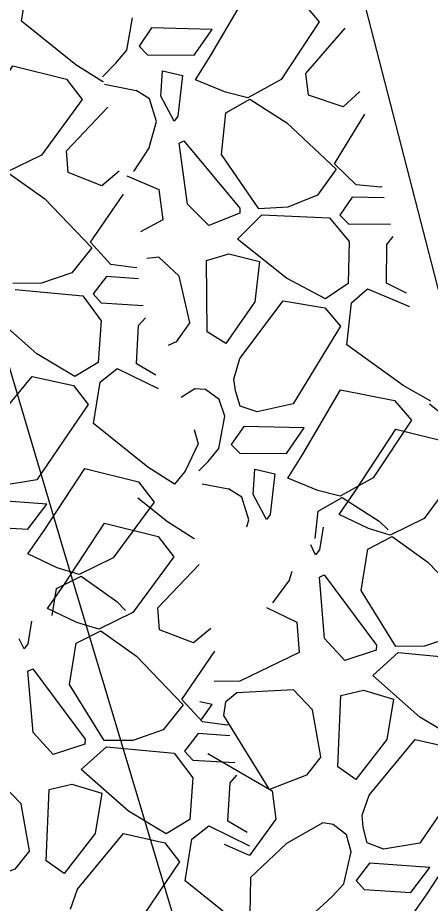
# Model space of a CAD drawing. Extents: x 3040896 to 3051146, y 687568 to 732976.
# Drawn here: x 3044052.64 to 3044063.33, y 722015.08 to 722038.01 of the extents above; entities that cross this region are included whole.
import ezdxf

# ---------------------------------------------------------------- set-up
doc = ezdxf.new("R2010")
doc.units = 0
for name, color, linetype in [('Default', 7, 'Continuous'), ('Exist Horizontal Alignment', 7, 'Continuous'), ('Exist Other Culture Area Outline', 7, 'Continuous'), ('Exist Right of Way Line', 7, 'Continuous')]:
    doc.layers.add(name, color=color, linetype=linetype)

msp = doc.modelspace()

# ---------------------------------------------------------------- linework, layer by layer
at = {"layer": 'Default'}
for p, q in [((3044055.463, 722037.175), (3044055.611, 722038.013)), ((3044056.106, 722037.747), (3044055.782, 722037.274)), ((3044057.674, 722037.712), (3044056.106, 722037.747)), ((3044060.102, 722036.565), (3044061.12, 722037.744)), ((3044055.18, 722036.834), (3044055.463, 722037.175)), ((3044054.835, 722036.485), (3044055.18, 722036.834)), ((3044056.345, 722035.984), (3044056.39, 722036.641)), ((3044056.39, 722036.641), (3044056.909, 722036.515)), ((3044054.852, 722036.369), (3044054.84, 722036.354)), ((3044058.026, 722036.084), (3044057.248, 722036.406)), ((3044059.462, 722036.417), (3044058.601, 722035.941)), ((3044056.054, 722035.916), (3044055.706, 722036.128)), ((3044058.601, 722035.941), (3044058.026, 722036.084)), ((3044056.234, 722035.324), (3044056.054, 722035.916)), ((3044056.694, 722035.33), (3044056.345, 722035.984)), ((3044053.898, 722034.568), (3044054.973, 722035.693)), ((3044056.048, 722034.649), (3044056.234, 722035.324)), ((3044057.036, 722033.183), (3044056.826, 722034.761)), ((3044053.25, 722034.452), (3044052.367, 722034.02)), ((3044056.048, 722034.649), (3044055.641, 722034.034)), ((3044056.299, 722033.567), (3044056.4, 722032.781)), ((3044062.052, 722033.626), (3044061.407, 722033.681)), ((3044062.071, 722033.636), (3044062.052, 722033.626)), ((3044060.405, 722033.414), (3044059.634, 722033.108)), ((3044057.587, 722032.633), (3044057.036, 722033.183)), ((3044059.634, 722033.108), (3044058.888, 722033.063)), ((3044058.39, 722032.947), (3044057.587, 722032.633)), ((3044058.334, 722032.281), (3044058.961, 722032.909)), ((3044058.961, 722032.909), (3044060.716, 722032.833)), ((3044056.4, 722032.781), (3044055.819, 722032.467)), ((3044056.297, 722031.809), (3044055.988, 722031.777)), ((3044056.297, 722031.809), (3044056.82, 722031.317)), ((3044057.549, 722029.875), (3044057.529, 722031.725)), ((3044055.696, 722031.533), (3044055.054, 722031.621)), ((3044055.716, 722031.543), (3044055.696, 722031.533)), ((3044054.041, 722031.405), (3044053.255, 722031.138)), ((3044057.099, 722030.115), (3044056.82, 722031.317)), ((3044053.255, 722031.138), (3044052.508, 722031.131)), ((3044062.711, 722030.877), (3044062.196, 722031.14)), ((3044052.573, 722030.974), (3044054.322, 722030.809)), ((3044058.028, 722029.572), (3044057.549, 722029.875)), ((3044056.214, 722028.755), (3044055.714, 722029.044)), ((3044058.282, 722028.353), (3044058.241, 722028.654)), ((3044057.231, 722028.404), (3044056.87, 722028.175)), ((3044057.5, 722028.382), (3044057.231, 722028.404)), ((3044057.859, 722028.128), (3044057.5, 722028.382)), ((3044058.403, 722027.952), (3044058.282, 722028.353)), ((3044058.001, 722027.695), (3044057.859, 722028.128)), ((3044057.854, 722026.857), (3044058.001, 722027.695)), ((3044058.496, 722027.429), (3044058.173, 722026.956)), ((3044060.065, 722027.394), (3044058.496, 722027.429)), ((3044057.571, 722026.516), (3044057.854, 722026.857)), ((3044057.335, 722026.277), (3044057.571, 722026.516)), ((3044056.974, 722026.268), (3044056.705, 722025.929)), ((3044058.736, 722025.666), (3044058.781, 722026.323)), ((3044058.781, 722026.323), (3044059.299, 722026.197)), ((3044060.416, 722025.766), (3044059.638, 722026.088)), ((3044061.852, 722026.099), (3044060.992, 722025.623)), ((3044058.445, 722025.598), (3044058.096, 722025.81)), ((3044060.992, 722025.623), (3044060.416, 722025.766)), ((3044053.396, 722025.41), (3044051.831, 722025.525)), ((3044058.625, 722025.006), (3044058.445, 722025.598)), ((3044059.085, 722025.012), (3044058.736, 722025.666)), ((3044061.724, 722024.786), (3044060.964, 722025.146)), ((3044063.175, 722025.045), (3044062.292, 722024.614)), ((3044058.575, 722024.827), (3044058.625, 722025.006)), ((3044062.292, 722024.614), (3044061.724, 722024.786)), ((3044057.223, 722024.528), (3044057.211, 722024.512)), ((3044060.356, 722024.1), (3044060.233, 722024.361)), ((3044053.664, 722023.767), (3044052.904, 722024.127)), ((3044055.115, 722024.026), (3044054.232, 722023.595)), ((3044054.232, 722023.595), (3044053.664, 722023.767)), ((3044056.268, 722022.726), (3044057.344, 722023.851)), ((3044059.677, 722023.453), (3044059.752, 722023.679)), ((3044059.677, 722023.453), (3044059.239, 722022.859)), ((3044060.589, 722021.938), (3044060.459, 722023.525)), ((3044054.17, 722022.351), (3044053.409, 722022.711)), ((3044055.621, 722022.61), (3044054.737, 722022.178)), ((3044059.084, 722022.735), (3044059.872, 722022.36)), ((3044054.737, 722022.178), (3044054.17, 722022.351)), ((3044059.872, 722022.36), (3044059.933, 722021.57)), ((3044052.801, 722021.665), (3044052.679, 722021.926)), ((3044061.111, 722021.362), (3044060.589, 722021.938)), ((3044063.966, 722021.999), (3044063.18, 722021.732)), ((3044061.929, 722021.635), (3044061.111, 722021.362)), ((3044063.18, 722021.732), (3044062.433, 722021.725)), ((3044059.933, 722021.57), (3044058.39, 722020.833)), ((3044061.84, 722020.972), (3044062.498, 722021.568)), ((3044062.498, 722021.568), (3044064.246, 722021.403)), ((3044053.035, 722019.503), (3044052.904, 722021.089)), ((3044058.39, 722020.833), (3044057.73, 722020.818)), ((3044058.32, 722020.527), (3044058.035, 722020.292)), ((3044059.781, 722020.604), (3044058.32, 722020.527)), ((3044059.781, 722020.604), (3044060.279, 722020.085)), ((3044060.934, 722018.609), (3044061.008, 722020.457)), ((3044057.674, 722020.227), (3044057.36, 722020.293)), ((3044060.496, 722018.871), (3044060.279, 722020.085)), ((3044058.067, 722019.691), (3044057.425, 722019.779)), ((3044056.411, 722019.564), (3044055.625, 722019.296)), ((3044058.086, 722019.701), (3044058.067, 722019.691)), ((3044053.556, 722018.926), (3044053.035, 722019.503)), ((3044054.374, 722019.199), (3044053.556, 722018.926)), ((3044054.285, 722018.537), (3044054.943, 722019.132)), ((3044055.625, 722019.296), (3044054.878, 722019.289)), ((3044054.943, 722019.132), (3044056.692, 722018.967)), ((3044061.397, 722018.281), (3044060.934, 722018.609)), ((3044052.227, 722018.169), (3044052.724, 722017.65)), ((3044053.379, 722016.173), (3044053.453, 722018.022)), ((3044052.942, 722016.436), (3044052.724, 722017.65)), ((3044061.589, 722017.051), (3044061.563, 722017.354)), ((3044058.585, 722016.913), (3044058.085, 722017.202)), ((3044060.542, 722017.156), (3044059.601, 722016.622)), ((3044060.809, 722017.12), (3044060.542, 722017.156)), ((3044061.155, 722016.848), (3044060.809, 722017.12)), ((3044061.69, 722016.645), (3044061.589, 722017.051)), ((3044061.275, 722016.409), (3044061.155, 722016.848)), ((3044061.085, 722015.579), (3044061.275, 722016.409)), ((3044053.842, 722015.846), (3044053.379, 722016.173)), ((3044061.756, 722016.118), (3044061.409, 722015.662)), ((3044063.321, 722016.004), (3044061.756, 722016.118)), ((3044060.786, 722015.253), (3044061.085, 722015.579)), ((3044059.978, 722014.514), (3044060.786, 722015.253))]:
    msp.add_line(p, q, dxfattribs=at)
for points in [[(3044054.84, 722036.354), (3044054.146, 722036.794), (3044052.739, 722037.927), (3044052.912, 722039.002), (3044053.352, 722039.349), (3044054.411, 722038.834)], [(3044057.248, 722036.406), (3044057.638, 722037.027), (3044058.61, 722038.691), (3044060.016, 722038.415), (3044060.448, 722037.91), (3044059.462, 722036.417)], [(3044055.782, 722037.274), (3044056.005, 722037.055), (3044057.208, 722037.043), (3044057.674, 722037.712)], [(3044051.039, 722034.553), (3044051.459, 722035.154), (3044052.515, 722036.766), (3044053.905, 722036.419), (3044054.311, 722035.893), (3044053.25, 722034.452)], [(3044056.909, 722036.515), (3044056.787, 722035.463), (3044056.694, 722035.33)], [(3044061.5, 722036.103), (3044061.069, 722035.708), (3044060.177, 722036.005), (3044060.102, 722036.565)], [(3044054.883, 722036.289), (3044055.706, 722036.128)], [(3044058.888, 722033.063), (3044057.917, 722034.468), (3044058.035, 722035.549), (3044058.656, 722035.902)], [(3044058.656, 722035.902), (3044059.611, 722035.29), (3044060.886, 722034.089), (3044060.405, 722033.414)], [(3044061.407, 722033.681), (3044060.848, 722034.231), (3044061.635, 722035.517)], [(3044056.826, 722034.761), (3044056.946, 722034.826), (3044058.393, 722033.078), (3044058.39, 722032.947)], [(3044055.27, 722034.036), (3044054.819, 722033.663), (3044053.944, 722034.004), (3044053.898, 722034.568)], [(3044052.419, 722033.978), (3044053.342, 722033.319), (3044054.555, 722032.055), (3044054.041, 722031.405)], [(3044055.465, 722033.914), (3044056.299, 722033.567)], [(3044055.054, 722031.621), (3044054.524, 722032.198), (3044055.376, 722033.444)], [(3044062.138, 722033.35), (3044061.308, 722033.369), (3044060.985, 722032.895), (3044061.208, 722032.676), (3044062.296, 722032.666)], [(3044060.716, 722032.833), (3044061.228, 722032.214), (3044061.205, 722031.131), (3044060.615, 722030.734), (3044059.607, 722031.27), (3044058.334, 722032.281)], [(3044062.196, 722031.14), (3044062.202, 722032.138), (3044062.371, 722032.343)], [(3044057.529, 722031.725), (3044058.109, 722031.896), (3044058.902, 722031.702)], [(3044058.902, 722031.702), (3044058.779, 722030.651), (3044058.028, 722029.572)], [(3044055.767, 722031.254), (3044054.94, 722031.314), (3044054.593, 722030.858), (3044054.804, 722030.628), (3044055.891, 722030.562)], [(3044054.322, 722030.809), (3044054.802, 722030.165), (3044054.723, 722029.084), (3044054.114, 722028.718), (3044053.134, 722029.304), (3044051.915, 722030.379)], [(3044063.344, 722028.079), (3044062.628, 722028.484), (3044061.166, 722029.544), (3044061.284, 722030.626), (3044061.706, 722030.995), (3044062.79, 722030.535)], [(3044058.241, 722028.654), (3044058.396, 722029.188), (3044059.513, 722030.683), (3044060.595, 722030.497), (3044060.999, 722030.026), (3044059.774, 722028.01), (3044058.84, 722027.809), (3044058.403, 722027.952)], [(3044055.714, 722029.044), (3044055.771, 722030.04), (3044055.949, 722030.236)], [(3044057.099, 722030.115), (3044056.746, 722029.619), (3044056.539, 722029.526)], [(3044051.638, 722026.761), (3044051.819, 722027.286), (3044053.011, 722028.723), (3044054.082, 722028.483), (3044054.462, 722027.992), (3044053.137, 722026.04), (3044052.193, 722025.887), (3044051.765, 722026.052)], [(3044056.705, 722025.929), (3044056.011, 722026.368), (3044054.604, 722027.502), (3044054.777, 722028.576), (3044055.217, 722028.924), (3044056.276, 722028.409)], [(3044059.638, 722026.088), (3044060.028, 722026.709), (3044061.001, 722028.373), (3044062.406, 722028.097), (3044062.839, 722027.592), (3044061.852, 722026.099)], [(3044064.765, 722026.948), (3044064.071, 722027.388), (3044063.309, 722028.002)], [(3044057.209, 722027.348), (3044057.313, 722026.975), (3044056.974, 722026.268)], [(3044058.173, 722026.956), (3044058.396, 722026.737), (3044059.599, 722026.725), (3044060.065, 722027.394)], [(3044060.964, 722025.146), (3044061.384, 722025.747), (3044062.44, 722027.36), (3044063.829, 722027.013), (3044064.236, 722026.487), (3044063.175, 722025.045)], [(3044052.904, 722024.127), (3044053.324, 722024.728), (3044054.38, 722026.34), (3044055.77, 722025.994), (3044056.176, 722025.468), (3044055.115, 722024.026)], [(3044059.299, 722026.197), (3044059.177, 722025.145), (3044059.085, 722025.012)], [(3044057.417, 722025.943), (3044058.096, 722025.81)], [(3044057.211, 722024.512), (3044056.517, 722024.952), (3044055.754, 722025.566)], [(3044060.348, 722024.524), (3044060.426, 722025.231), (3044061.046, 722025.584)], [(3044061.046, 722025.584), (3044062.001, 722024.972), (3044062.241, 722024.746)], [(3044051.484, 722025.068), (3044051.695, 722024.838), (3044052.897, 722024.766), (3044053.396, 722025.41)], [(3044053.409, 722022.711), (3044053.83, 722023.312), (3044054.886, 722024.924), (3044056.275, 722024.578), (3044056.682, 722024.051), (3044055.621, 722022.61)], [(3044060.554, 722024.815), (3044060.455, 722024.228), (3044060.356, 722024.1)], [(3044062.433, 722021.725), (3044061.534, 722023.177), (3044061.707, 722024.251), (3044062.344, 722024.572)], [(3044062.344, 722024.572), (3044063.267, 722023.912), (3044064.48, 722022.649), (3044063.966, 722021.999)], [(3044053.534, 722022.529), (3044053.647, 722023.232), (3044054.284, 722023.552)], [(3044054.284, 722023.552), (3044055.207, 722022.893), (3044055.435, 722022.655)], [(3044060.459, 722023.525), (3044060.582, 722023.584), (3044061.938, 722021.765), (3044061.929, 722021.635)], [(3044057.64, 722022.194), (3044057.19, 722021.821), (3044056.314, 722022.162), (3044056.268, 722022.726)], [(3044052.999, 722022.38), (3044052.901, 722021.793), (3044052.801, 722021.665)], [(3044054.878, 722019.289), (3044053.979, 722020.742), (3044054.152, 722021.816), (3044054.79, 722022.136)], [(3044054.79, 722022.136), (3044055.712, 722021.477), (3044056.925, 722020.213), (3044056.411, 722019.564)], [(3044057.425, 722019.779), (3044056.894, 722020.356), (3044057.746, 722021.602)], [(3044064.246, 722021.403), (3044064.727, 722020.759), (3044064.648, 722019.678), (3044064.039, 722019.311), (3044063.059, 722019.898), (3044061.84, 722020.972)], [(3044052.904, 722021.089), (3044053.028, 722021.149), (3044054.384, 722019.33), (3044054.374, 722019.199)], [(3044061.008, 722020.457), (3044061.595, 722020.598), (3044062.377, 722020.365)], [(3044057.403, 722019.836), (3044057.674, 722020.227)], [(3044060.496, 722018.871), (3044060.118, 722018.394), (3044059.166, 722018.022), (3044057.978, 722019.941), (3044058.035, 722020.292)], [(3044062.377, 722020.365), (3044062.202, 722019.321), (3044061.397, 722018.281)], [(3044058.138, 722019.412), (3044057.31, 722019.472), (3044056.963, 722019.016), (3044057.175, 722018.786), (3044058.261, 722018.72)], [(3044061.563, 722017.354), (3044061.744, 722017.88), (3044062.936, 722019.317), (3044064.007, 722019.076), (3044064.386, 722018.585), (3044063.062, 722016.633), (3044062.118, 722016.48), (3044061.69, 722016.645)], [(3044056.692, 722018.967), (3044057.172, 722018.323), (3044057.094, 722017.242), (3044056.485, 722016.876), (3044055.505, 722017.462), (3044054.285, 722018.537)], [(3044057.563, 722018.959), (3044059.235, 722017.985), (3044059.33, 722017.251), (3044058.641, 722016.31)], [(3044058.085, 722017.202), (3044058.141, 722018.198), (3044058.32, 722018.394)], [(3044053.453, 722018.022), (3044054.041, 722018.163), (3044054.822, 722017.93)], [(3044052.942, 722016.436), (3044052.564, 722015.958), (3044051.612, 722015.587), (3044050.424, 722017.506), (3044050.48, 722017.856)], [(3044054.822, 722017.93), (3044054.647, 722016.886), (3044053.842, 722015.846)], [(3044059.076, 722014.087), (3044058.382, 722014.526), (3044056.974, 722015.66), (3044057.148, 722016.734), (3044057.587, 722017.082), (3044058.647, 722016.567)], [(3044054.008, 722014.919), (3044054.19, 722015.444), (3044055.381, 722016.881), (3044056.452, 722016.641), (3044056.832, 722016.15), (3044055.507, 722014.198), (3044054.563, 722014.045), (3044054.135, 722014.21)], [(3044062.829, 722014.72), (3044063.249, 722015.322), (3044064.305, 722016.934), (3044065.695, 722016.587), (3044066.101, 722016.061), (3044065.04, 722014.62)], [(3044058.641, 722016.31), (3044057.994, 722016.599)], [(3044059.601, 722016.622), (3044058.667, 722015.742), (3044058.649, 722014.772)], [(3044061.409, 722015.662), (3044061.62, 722015.432), (3044062.822, 722015.359), (3044063.321, 722016.004)]]:
    msp.add_lwpolyline(points, dxfattribs=at)
at = {"layer": 'Exist Horizontal Alignment'}
for centre, radius, start, end in [((3047143.478, 722946.481), 3274.364, 179.827486, 209.692497), ((3045383.017, 722302.494), 1400.136, 189.234207, 200.154015)]:
    msp.add_arc(centre, radius, start, end, dxfattribs=at)
at = {"layer": 'Exist Other Culture Area Outline'}
msp.add_lwpolyline([(3044014.963, 722146.607), (3044038.617, 722148.893), (3044056.357, 722058.813), (3044086.668, 721941.272)], dxfattribs=at)
at = {"layer": 'Exist Right of Way Line'}
for radius in [3324.364, 3224.364]:
    msp.add_arc((3047143.478, 722946.481), radius, 179.827486, 209.692497, dxfattribs=at)

doc.saveas('drawing.dxf')
